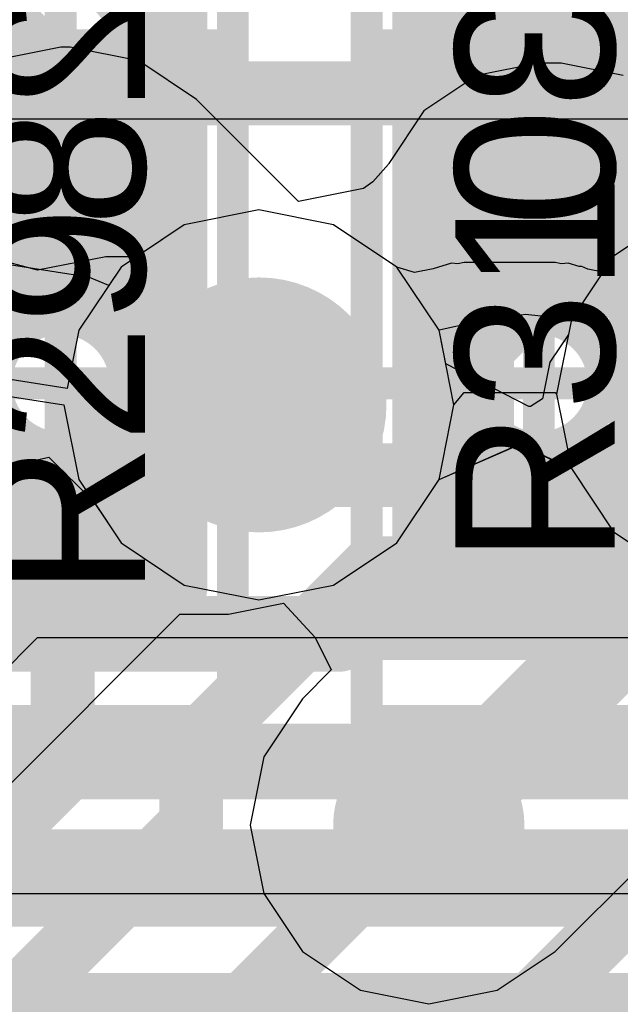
# Model space of a CAD drawing. Header units: millimetres. Extents: x -2 to 68, y -2 to 27.4.
# Tile 384 of 594: x 35.2 to 36.1, y 22.5 to 24. Entities that reach past the tile are written whole.
import ezdxf

# ---------------------------------------------------------------- set-up
doc = ezdxf.new("R2010")
doc.units = ezdxf.units.MM
for name, color, linetype in [('BottomLayer', 5, 'Continuous'), ('BottomPaste', 16, 'Continuous'), ('BottomSolder', 6, 'Continuous'), ('DrillGuide', 244, 'Continuous'), ('Mechanical10', 56, 'Continuous'), ('Mechanical13', 56, 'Continuous'), ('Mechanical15', 56, 'Continuous'), ('Mechanical17', 56, 'Continuous'), ('Mechanical2', 216, 'Continuous'), ('Mechanical6', 56, 'Continuous'), ('MidLayer1', 16, 'Continuous'), ('MidLayer2', 76, 'Continuous'), ('MidLayer3', 90, 'Continuous'), ('MidLayer4', 156, 'Continuous'), ('MidLayer5', 130, 'Continuous'), ('MidLayer6', 216, 'Continuous'), ('MidLayer7', 6, 'Continuous'), ('MidLayer8', 54, 'Continuous'), ('MultiLayer', 9, 'Continuous'), ('TopLayer', 1, 'Continuous'), ('TopPaste', 8, 'Continuous'), ('TopSolder', 216, 'Continuous'), ('ViaHoleLayer', 16, 'Continuous')]:
    doc.layers.add(name, color=color, linetype=linetype)

# ---------------------------------------------------------------- blocks, each defined once
blk = doc.blocks.new('RES_0201_201')
at = {"layer": 'Mechanical13', "const_width": 0.12}
for points in [[(0.32, 0.17), (-0.32, 0.17)], [(-0.32, -0.17), (-0.32, 0.17)], [(0.32, -0.17), (0.32, 0.17)], [(0.32, -0.17), (-0.32, -0.17)]]:
    blk.add_lwpolyline(points, dxfattribs=at)
at = {"layer": 'Mechanical13', "const_width": 0.06}
for points in [[(-0.35, 0.17, 1), (-0.29, 0.17, 1)], [(-0.35, 0.17, 1), (-0.29, 0.17, 1)], [(0.29, 0.17, 1), (0.35, 0.17, 1)], [(0.29, 0.17, 1), (0.35, 0.17, 1)], [(-0.35, -0.17, 1), (-0.29, -0.17, 1)], [(-0.35, -0.17, 1), (-0.29, -0.17, 1)], [(0.29, -0.17, 1), (0.35, -0.17, 1)], [(0.29, -0.17, 1), (0.35, -0.17, 1)]]:
    blk.add_lwpolyline(points, format="xyb", close=True, dxfattribs=at)
at = {"layer": 'Mechanical15', "const_width": 0.05}
for points in [[(0.53, 0.27), (-0.53, 0.27)], [(-0.53, -0.27), (-0.53, 0.27)], [(0.53, -0.27), (0.53, 0.27)], [(0, -0.135), (0, 0.135)], [(0.135, 0), (-0.135, 0)], [(0.53, -0.27), (-0.53, -0.27)]]:
    blk.add_lwpolyline(points, dxfattribs=at)
at = {"layer": 'Mechanical15'}
for points, const_width in [([(-0.5425, 0.27, 1), (-0.5175, 0.27, 1)], 0.025), ([(-0.5425, 0.27, 1), (-0.5175, 0.27, 1)], 0.025), ([(0.5175, 0.27, 1), (0.5425, 0.27, 1)], 0.025), ([(0.5175, 0.27, 1), (0.5425, 0.27, 1)], 0.025), ([(-0.0125, 0.135, 1), (0.0125, 0.135, 1)], 0.025), ([(0.1013, 0, 1), (-0.1013, 0, 1)], 0.05), ([(-0.1475, 0, 1), (-0.1225, 0, 1)], 0.025), ([(-0.1138, 0, 1), (-0.0888, 0, 1)], 0.025), ([(0.0888, 0, 1), (0.1138, 0, 1)], 0.025), ([(0.1225, 0, 1), (0.1475, 0, 1)], 0.025), ([(-0.0125, -0.135, 1), (0.0125, -0.135, 1)], 0.025), ([(-0.5425, -0.27, 1), (-0.5175, -0.27, 1)], 0.025), ([(-0.5425, -0.27, 1), (-0.5175, -0.27, 1)], 0.025), ([(0.5175, -0.27, 1), (0.5425, -0.27, 1)], 0.025), ([(0.5175, -0.27, 1), (0.5425, -0.27, 1)], 0.025)]:
    blk.add_lwpolyline(points, format="xyb", close=True, dxfattribs=dict(at, const_width=const_width))
at = {"layer": 'TopLayer', "const_width": 0.0806}
for points in [[(-0.3897, 0.0894, 1), (-0.3091, 0.0894, 1)], [(-0.2409, 0.0894, 1), (-0.1603, 0.0894, 1)], [(0.1603, 0.0894, 1), (0.2409, 0.0894, 1)], [(0.3091, 0.0894, 1), (0.3897, 0.0894, 1)], [(-0.3897, -0.0894, 1), (-0.3091, -0.0894, 1)], [(-0.2409, -0.0894, 1), (-0.1603, -0.0894, 1)], [(0.1603, -0.0894, 1), (0.2409, -0.0894, 1)], [(0.3091, -0.0894, 1), (0.3897, -0.0894, 1)]]:
    blk.add_lwpolyline(points, format="xyb", close=True, dxfattribs=at)
at = {"layer": 'TopLayer'}
for points in [[(-0.2006, 0.17), (-0.3494, 0.17), (-0.2006, -0.17), (-0.3494, -0.17)], [(0.2006, -0.17), (0.3494, -0.17), (0.2006, 0.17), (0.3494, 0.17)], [(-0.12, 0.0894), (-0.43, 0.0894), (-0.12, -0.0894), (-0.43, -0.0894)], [(0.12, -0.0894), (0.43, -0.0894), (0.12, 0.0894), (0.43, 0.0894)]]:
    blk.add_solid(points, dxfattribs=at)
at = {"layer": 'TopPaste', "const_width": 0.0806}
for points in [[(-0.3897, 0.0894, 1), (-0.3091, 0.0894, 1)], [(-0.2409, 0.0894, 1), (-0.1603, 0.0894, 1)], [(0.1603, 0.0894, 1), (0.2409, 0.0894, 1)], [(0.3091, 0.0894, 1), (0.3897, 0.0894, 1)], [(-0.3897, -0.0894, 1), (-0.3091, -0.0894, 1)], [(-0.2409, -0.0894, 1), (-0.1603, -0.0894, 1)], [(0.1603, -0.0894, 1), (0.2409, -0.0894, 1)], [(0.3091, -0.0894, 1), (0.3897, -0.0894, 1)]]:
    blk.add_lwpolyline(points, format="xyb", close=True, dxfattribs=at)
at = {"layer": 'TopPaste'}
for points in [[(-0.2006, 0.17), (-0.3494, 0.17), (-0.2006, -0.17), (-0.3494, -0.17)], [(0.2006, -0.17), (0.3494, -0.17), (0.2006, 0.17), (0.3494, 0.17)], [(-0.12, 0.0894), (-0.43, 0.0894), (-0.12, -0.0894), (-0.43, -0.0894)], [(0.12, -0.0894), (0.43, -0.0894), (0.12, 0.0894), (0.43, 0.0894)]]:
    blk.add_solid(points, dxfattribs=at)
at = {"layer": 'TopSolder', "const_width": 0.0806}
for points in [[(-0.3897, 0.0894, 1), (-0.3091, 0.0894, 1)], [(-0.2409, 0.0894, 1), (-0.1603, 0.0894, 1)], [(0.1603, 0.0894, 1), (0.2409, 0.0894, 1)], [(0.3091, 0.0894, 1), (0.3897, 0.0894, 1)], [(-0.3897, -0.0894, 1), (-0.3091, -0.0894, 1)], [(-0.2409, -0.0894, 1), (-0.1603, -0.0894, 1)], [(0.1603, -0.0894, 1), (0.2409, -0.0894, 1)], [(0.3091, -0.0894, 1), (0.3897, -0.0894, 1)]]:
    blk.add_lwpolyline(points, format="xyb", close=True, dxfattribs=at)
at = {"layer": 'TopSolder'}
for points in [[(-0.2006, 0.17), (-0.3494, 0.17), (-0.2006, -0.17), (-0.3494, -0.17)], [(0.2006, -0.17), (0.3494, -0.17), (0.2006, 0.17), (0.3494, 0.17)], [(-0.12, 0.0894), (-0.43, 0.0894), (-0.12, -0.0894), (-0.43, -0.0894)], [(0.12, -0.0894), (0.43, -0.0894), (0.12, 0.0894), (0.43, 0.0894)]]:
    blk.add_solid(points, dxfattribs=at)
blk = doc.blocks.new('RES_0201_B_202')
at = {"layer": 'BottomLayer', "const_width": 0.0806}
for points in [[(-0.3897, 0.0894, 1), (-0.3091, 0.0894, 1)], [(-0.2409, 0.0894, 1), (-0.1603, 0.0894, 1)], [(0.1603, 0.0894, 1), (0.2409, 0.0894, 1)], [(0.3091, 0.0894, 1), (0.3897, 0.0894, 1)], [(-0.3897, -0.0894, 1), (-0.3091, -0.0894, 1)], [(-0.2409, -0.0894, 1), (-0.1603, -0.0894, 1)], [(0.1603, -0.0894, 1), (0.2409, -0.0894, 1)], [(0.3091, -0.0894, 1), (0.3897, -0.0894, 1)]]:
    blk.add_lwpolyline(points, format="xyb", close=True, dxfattribs=at)
at = {"layer": 'BottomLayer'}
for points in [[(-0.2006, 0.17), (-0.3494, 0.17), (-0.2006, -0.17), (-0.3494, -0.17)], [(0.2006, -0.17), (0.3494, -0.17), (0.2006, 0.17), (0.3494, 0.17)], [(-0.12, 0.0894), (-0.43, 0.0894), (-0.12, -0.0894), (-0.43, -0.0894)], [(0.12, -0.0894), (0.43, -0.0894), (0.12, 0.0894), (0.43, 0.0894)]]:
    blk.add_solid(points, dxfattribs=at)
at = {"layer": 'BottomPaste', "const_width": 0.0806}
for points in [[(-0.3897, 0.0894, 1), (-0.3091, 0.0894, 1)], [(-0.2409, 0.0894, 1), (-0.1603, 0.0894, 1)], [(0.1603, 0.0894, 1), (0.2409, 0.0894, 1)], [(0.3091, 0.0894, 1), (0.3897, 0.0894, 1)], [(-0.3897, -0.0894, 1), (-0.3091, -0.0894, 1)], [(-0.2409, -0.0894, 1), (-0.1603, -0.0894, 1)], [(0.1603, -0.0894, 1), (0.2409, -0.0894, 1)], [(0.3091, -0.0894, 1), (0.3897, -0.0894, 1)]]:
    blk.add_lwpolyline(points, format="xyb", close=True, dxfattribs=at)
at = {"layer": 'BottomPaste'}
for points in [[(-0.2006, 0.17), (-0.3494, 0.17), (-0.2006, -0.17), (-0.3494, -0.17)], [(0.2006, -0.17), (0.3494, -0.17), (0.2006, 0.17), (0.3494, 0.17)], [(-0.12, 0.0894), (-0.43, 0.0894), (-0.12, -0.0894), (-0.43, -0.0894)], [(0.12, -0.0894), (0.43, -0.0894), (0.12, 0.0894), (0.43, 0.0894)]]:
    blk.add_solid(points, dxfattribs=at)
at = {"layer": 'BottomSolder', "const_width": 0.0806}
for points in [[(-0.3897, 0.0894, 1), (-0.3091, 0.0894, 1)], [(-0.2409, 0.0894, 1), (-0.1603, 0.0894, 1)], [(0.1603, 0.0894, 1), (0.2409, 0.0894, 1)], [(0.3091, 0.0894, 1), (0.3897, 0.0894, 1)], [(-0.3897, -0.0894, 1), (-0.3091, -0.0894, 1)], [(-0.2409, -0.0894, 1), (-0.1603, -0.0894, 1)], [(0.1603, -0.0894, 1), (0.2409, -0.0894, 1)], [(0.3091, -0.0894, 1), (0.3897, -0.0894, 1)]]:
    blk.add_lwpolyline(points, format="xyb", close=True, dxfattribs=at)
at = {"layer": 'BottomSolder'}
for points in [[(-0.2006, 0.17), (-0.3494, 0.17), (-0.2006, -0.17), (-0.3494, -0.17)], [(0.2006, -0.17), (0.3494, -0.17), (0.2006, 0.17), (0.3494, 0.17)], [(-0.12, 0.0894), (-0.43, 0.0894), (-0.12, -0.0894), (-0.43, -0.0894)], [(0.12, -0.0894), (0.43, -0.0894), (0.12, 0.0894), (0.43, 0.0894)]]:
    blk.add_solid(points, dxfattribs=at)
at = {"layer": 'Mechanical10', "const_width": 0.12}
for points in [[(-0.32, -0.17), (-0.32, 0.17)], [(0.32, 0.17), (-0.32, 0.17)], [(0.32, -0.17), (0.32, 0.17)], [(0.32, -0.17), (-0.32, -0.17)]]:
    blk.add_lwpolyline(points, dxfattribs=at)
at = {"layer": 'Mechanical10', "const_width": 0.06}
for points in [[(-0.35, 0.17, 1), (-0.29, 0.17, 1)], [(-0.35, 0.17, 1), (-0.29, 0.17, 1)], [(0.29, 0.17, 1), (0.35, 0.17, 1)], [(0.29, 0.17, 1), (0.35, 0.17, 1)], [(-0.35, -0.17, 1), (-0.29, -0.17, 1)], [(-0.35, -0.17, 1), (-0.29, -0.17, 1)], [(0.29, -0.17, 1), (0.35, -0.17, 1)], [(0.29, -0.17, 1), (0.35, -0.17, 1)]]:
    blk.add_lwpolyline(points, format="xyb", close=True, dxfattribs=at)
at = {"layer": 'Mechanical6', "const_width": 0.05}
for points in [[(-0.53, -0.27), (-0.53, 0.27)], [(0.53, 0.27), (-0.53, 0.27)], [(0.53, -0.27), (0.53, 0.27)], [(0, -0.135), (0, 0.135)], [(0.135, 0), (-0.135, 0)], [(0.53, -0.27), (-0.53, -0.27)]]:
    blk.add_lwpolyline(points, dxfattribs=at)
at = {"layer": 'Mechanical6'}
for points, const_width in [([(-0.5425, 0.27, 1), (-0.5175, 0.27, 1)], 0.025), ([(-0.5425, 0.27, 1), (-0.5175, 0.27, 1)], 0.025), ([(0.5175, 0.27, 1), (0.5425, 0.27, 1)], 0.025), ([(0.5175, 0.27, 1), (0.5425, 0.27, 1)], 0.025), ([(-0.0125, 0.135, 1), (0.0125, 0.135, 1)], 0.025), ([(0.1013, 0, 1), (-0.1013, 0, 1)], 0.05), ([(-0.1475, 0, 1), (-0.1225, 0, 1)], 0.025), ([(-0.1138, 0, 1), (-0.0888, 0, 1)], 0.025), ([(0.0888, 0, 1), (0.1138, 0, 1)], 0.025), ([(0.1225, 0, 1), (0.1475, 0, 1)], 0.025), ([(-0.0125, -0.135, 1), (0.0125, -0.135, 1)], 0.025), ([(-0.5425, -0.27, 1), (-0.5175, -0.27, 1)], 0.025), ([(-0.5425, -0.27, 1), (-0.5175, -0.27, 1)], 0.025), ([(0.5175, -0.27, 1), (0.5425, -0.27, 1)], 0.025), ([(0.5175, -0.27, 1), (0.5425, -0.27, 1)], 0.025)]:
    blk.add_lwpolyline(points, format="xyb", close=True, dxfattribs=dict(at, const_width=const_width))
blk = doc.blocks.new('BGA486C50P27X27_1400X1400X125_227')
at = {"layer": 'Mechanical13', "const_width": 0.1}
blk.add_lwpolyline([(7, 7), (7, -7)], dxfattribs=at)
at = {"layer": 'Mechanical15', "const_width": 0.05}
blk.add_lwpolyline([(7.25, 7.25), (7.25, -7.25)], dxfattribs=at)
blk = doc.blocks.new('RES_0201_266')
at = {"layer": 'Mechanical13', "const_width": 0.12}
for points in [[(0.32, 0.17), (-0.32, 0.17)], [(-0.32, -0.17), (-0.32, 0.17)], [(0.32, -0.17), (0.32, 0.17)], [(0.32, -0.17), (-0.32, -0.17)]]:
    blk.add_lwpolyline(points, dxfattribs=at)
at = {"layer": 'Mechanical13', "const_width": 0.06}
for points in [[(-0.35, 0.17, 1), (-0.29, 0.17, 1)], [(-0.35, 0.17, 1), (-0.29, 0.17, 1)], [(0.29, 0.17, 1), (0.35, 0.17, 1)], [(0.29, 0.17, 1), (0.35, 0.17, 1)], [(-0.35, -0.17, 1), (-0.29, -0.17, 1)], [(-0.35, -0.17, 1), (-0.29, -0.17, 1)], [(0.29, -0.17, 1), (0.35, -0.17, 1)], [(0.29, -0.17, 1), (0.35, -0.17, 1)]]:
    blk.add_lwpolyline(points, format="xyb", close=True, dxfattribs=at)
at = {"layer": 'Mechanical15', "const_width": 0.05}
for points in [[(0.53, 0.27), (-0.53, 0.27)], [(-0.53, -0.27), (-0.53, 0.27)], [(0.53, -0.27), (0.53, 0.27)], [(0, -0.135), (0, 0.135)], [(0.135, 0), (-0.135, 0)], [(0.53, -0.27), (-0.53, -0.27)]]:
    blk.add_lwpolyline(points, dxfattribs=at)
at = {"layer": 'Mechanical15'}
for points, const_width in [([(-0.5425, 0.27, 1), (-0.5175, 0.27, 1)], 0.025), ([(-0.5425, 0.27, 1), (-0.5175, 0.27, 1)], 0.025), ([(0.5175, 0.27, 1), (0.5425, 0.27, 1)], 0.025), ([(0.5175, 0.27, 1), (0.5425, 0.27, 1)], 0.025), ([(-0.0125, 0.135, 1), (0.0125, 0.135, 1)], 0.025), ([(0.1013, 0, 1), (-0.1013, 0, 1)], 0.05), ([(-0.1475, 0, 1), (-0.1225, 0, 1)], 0.025), ([(-0.1138, 0, 1), (-0.0888, 0, 1)], 0.025), ([(0.0888, 0, 1), (0.1138, 0, 1)], 0.025), ([(0.1225, 0, 1), (0.1475, 0, 1)], 0.025), ([(-0.0125, -0.135, 1), (0.0125, -0.135, 1)], 0.025), ([(-0.5425, -0.27, 1), (-0.5175, -0.27, 1)], 0.025), ([(-0.5425, -0.27, 1), (-0.5175, -0.27, 1)], 0.025), ([(0.5175, -0.27, 1), (0.5425, -0.27, 1)], 0.025), ([(0.5175, -0.27, 1), (0.5425, -0.27, 1)], 0.025)]:
    blk.add_lwpolyline(points, format="xyb", close=True, dxfattribs=dict(at, const_width=const_width))
at = {"layer": 'TopLayer', "const_width": 0.0806}
for points in [[(-0.3897, 0.0894, 1), (-0.3091, 0.0894, 1)], [(-0.2409, 0.0894, 1), (-0.1603, 0.0894, 1)], [(0.1603, 0.0894, 1), (0.2409, 0.0894, 1)], [(0.3091, 0.0894, 1), (0.3897, 0.0894, 1)], [(-0.3897, -0.0894, 1), (-0.3091, -0.0894, 1)], [(-0.2409, -0.0894, 1), (-0.1603, -0.0894, 1)], [(0.1603, -0.0894, 1), (0.2409, -0.0894, 1)], [(0.3091, -0.0894, 1), (0.3897, -0.0894, 1)]]:
    blk.add_lwpolyline(points, format="xyb", close=True, dxfattribs=at)
at = {"layer": 'TopLayer'}
for points in [[(-0.2006, 0.17), (-0.3494, 0.17), (-0.2006, -0.17), (-0.3494, -0.17)], [(0.2006, -0.17), (0.3494, -0.17), (0.2006, 0.17), (0.3494, 0.17)], [(-0.12, 0.0894), (-0.43, 0.0894), (-0.12, -0.0894), (-0.43, -0.0894)], [(0.12, -0.0894), (0.43, -0.0894), (0.12, 0.0894), (0.43, 0.0894)]]:
    blk.add_solid(points, dxfattribs=at)
at = {"layer": 'TopPaste', "const_width": 0.0806}
for points in [[(-0.3897, 0.0894, 1), (-0.3091, 0.0894, 1)], [(-0.2409, 0.0894, 1), (-0.1603, 0.0894, 1)], [(0.1603, 0.0894, 1), (0.2409, 0.0894, 1)], [(0.3091, 0.0894, 1), (0.3897, 0.0894, 1)], [(-0.3897, -0.0894, 1), (-0.3091, -0.0894, 1)], [(-0.2409, -0.0894, 1), (-0.1603, -0.0894, 1)], [(0.1603, -0.0894, 1), (0.2409, -0.0894, 1)], [(0.3091, -0.0894, 1), (0.3897, -0.0894, 1)]]:
    blk.add_lwpolyline(points, format="xyb", close=True, dxfattribs=at)
at = {"layer": 'TopPaste'}
for points in [[(-0.2006, 0.17), (-0.3494, 0.17), (-0.2006, -0.17), (-0.3494, -0.17)], [(0.2006, -0.17), (0.3494, -0.17), (0.2006, 0.17), (0.3494, 0.17)], [(-0.12, 0.0894), (-0.43, 0.0894), (-0.12, -0.0894), (-0.43, -0.0894)], [(0.12, -0.0894), (0.43, -0.0894), (0.12, 0.0894), (0.43, 0.0894)]]:
    blk.add_solid(points, dxfattribs=at)
at = {"layer": 'TopSolder', "const_width": 0.0806}
for points in [[(-0.3897, 0.0894, 1), (-0.3091, 0.0894, 1)], [(-0.2409, 0.0894, 1), (-0.1603, 0.0894, 1)], [(0.1603, 0.0894, 1), (0.2409, 0.0894, 1)], [(0.3091, 0.0894, 1), (0.3897, 0.0894, 1)], [(-0.3897, -0.0894, 1), (-0.3091, -0.0894, 1)], [(-0.2409, -0.0894, 1), (-0.1603, -0.0894, 1)], [(0.1603, -0.0894, 1), (0.2409, -0.0894, 1)], [(0.3091, -0.0894, 1), (0.3897, -0.0894, 1)]]:
    blk.add_lwpolyline(points, format="xyb", close=True, dxfattribs=at)
at = {"layer": 'TopSolder'}
for points in [[(-0.2006, 0.17), (-0.3494, 0.17), (-0.2006, -0.17), (-0.3494, -0.17)], [(0.2006, -0.17), (0.3494, -0.17), (0.2006, 0.17), (0.3494, 0.17)], [(-0.12, 0.0894), (-0.43, 0.0894), (-0.12, -0.0894), (-0.43, -0.0894)], [(0.12, -0.0894), (0.43, -0.0894), (0.12, 0.0894), (0.43, 0.0894)]]:
    blk.add_solid(points, dxfattribs=at)
blk = doc.blocks.new('RES_0201_B_267')
at = {"layer": 'BottomLayer', "const_width": 0.0806}
for points in [[(-0.3897, 0.0894, 1), (-0.3091, 0.0894, 1)], [(-0.2409, 0.0894, 1), (-0.1603, 0.0894, 1)], [(0.1603, 0.0894, 1), (0.2409, 0.0894, 1)], [(0.3091, 0.0894, 1), (0.3897, 0.0894, 1)], [(-0.3897, -0.0894, 1), (-0.3091, -0.0894, 1)], [(-0.2409, -0.0894, 1), (-0.1603, -0.0894, 1)], [(0.1603, -0.0894, 1), (0.2409, -0.0894, 1)], [(0.3091, -0.0894, 1), (0.3897, -0.0894, 1)]]:
    blk.add_lwpolyline(points, format="xyb", close=True, dxfattribs=at)
at = {"layer": 'BottomLayer'}
for points in [[(-0.2006, 0.17), (-0.3494, 0.17), (-0.2006, -0.17), (-0.3494, -0.17)], [(0.2006, -0.17), (0.3494, -0.17), (0.2006, 0.17), (0.3494, 0.17)], [(-0.12, 0.0894), (-0.43, 0.0894), (-0.12, -0.0894), (-0.43, -0.0894)], [(0.12, -0.0894), (0.43, -0.0894), (0.12, 0.0894), (0.43, 0.0894)]]:
    blk.add_solid(points, dxfattribs=at)
at = {"layer": 'BottomPaste', "const_width": 0.0806}
for points in [[(-0.3897, 0.0894, 1), (-0.3091, 0.0894, 1)], [(-0.2409, 0.0894, 1), (-0.1603, 0.0894, 1)], [(0.1603, 0.0894, 1), (0.2409, 0.0894, 1)], [(0.3091, 0.0894, 1), (0.3897, 0.0894, 1)], [(-0.3897, -0.0894, 1), (-0.3091, -0.0894, 1)], [(-0.2409, -0.0894, 1), (-0.1603, -0.0894, 1)], [(0.1603, -0.0894, 1), (0.2409, -0.0894, 1)], [(0.3091, -0.0894, 1), (0.3897, -0.0894, 1)]]:
    blk.add_lwpolyline(points, format="xyb", close=True, dxfattribs=at)
at = {"layer": 'BottomPaste'}
for points in [[(-0.2006, 0.17), (-0.3494, 0.17), (-0.2006, -0.17), (-0.3494, -0.17)], [(0.2006, -0.17), (0.3494, -0.17), (0.2006, 0.17), (0.3494, 0.17)], [(-0.12, 0.0894), (-0.43, 0.0894), (-0.12, -0.0894), (-0.43, -0.0894)], [(0.12, -0.0894), (0.43, -0.0894), (0.12, 0.0894), (0.43, 0.0894)]]:
    blk.add_solid(points, dxfattribs=at)
at = {"layer": 'BottomSolder', "const_width": 0.0806}
for points in [[(-0.3897, 0.0894, 1), (-0.3091, 0.0894, 1)], [(-0.2409, 0.0894, 1), (-0.1603, 0.0894, 1)], [(0.1603, 0.0894, 1), (0.2409, 0.0894, 1)], [(0.3091, 0.0894, 1), (0.3897, 0.0894, 1)], [(-0.3897, -0.0894, 1), (-0.3091, -0.0894, 1)], [(-0.2409, -0.0894, 1), (-0.1603, -0.0894, 1)], [(0.1603, -0.0894, 1), (0.2409, -0.0894, 1)], [(0.3091, -0.0894, 1), (0.3897, -0.0894, 1)]]:
    blk.add_lwpolyline(points, format="xyb", close=True, dxfattribs=at)
at = {"layer": 'BottomSolder'}
for points in [[(-0.2006, 0.17), (-0.3494, 0.17), (-0.2006, -0.17), (-0.3494, -0.17)], [(0.2006, -0.17), (0.3494, -0.17), (0.2006, 0.17), (0.3494, 0.17)], [(-0.12, 0.0894), (-0.43, 0.0894), (-0.12, -0.0894), (-0.43, -0.0894)], [(0.12, -0.0894), (0.43, -0.0894), (0.12, 0.0894), (0.43, 0.0894)]]:
    blk.add_solid(points, dxfattribs=at)
at = {"layer": 'Mechanical10', "const_width": 0.12}
for points in [[(-0.32, -0.17), (-0.32, 0.17)], [(0.32, 0.17), (-0.32, 0.17)], [(0.32, -0.17), (0.32, 0.17)], [(0.32, -0.17), (-0.32, -0.17)]]:
    blk.add_lwpolyline(points, dxfattribs=at)
at = {"layer": 'Mechanical10', "const_width": 0.06}
for points in [[(-0.35, 0.17, 1), (-0.29, 0.17, 1)], [(-0.35, 0.17, 1), (-0.29, 0.17, 1)], [(0.29, 0.17, 1), (0.35, 0.17, 1)], [(0.29, 0.17, 1), (0.35, 0.17, 1)], [(-0.35, -0.17, 1), (-0.29, -0.17, 1)], [(-0.35, -0.17, 1), (-0.29, -0.17, 1)], [(0.29, -0.17, 1), (0.35, -0.17, 1)], [(0.29, -0.17, 1), (0.35, -0.17, 1)]]:
    blk.add_lwpolyline(points, format="xyb", close=True, dxfattribs=at)
at = {"layer": 'Mechanical6', "const_width": 0.05}
for points in [[(-0.53, -0.27), (-0.53, 0.27)], [(0.53, 0.27), (-0.53, 0.27)], [(0.53, -0.27), (0.53, 0.27)], [(0, -0.135), (0, 0.135)], [(0.135, 0), (-0.135, 0)], [(0.53, -0.27), (-0.53, -0.27)]]:
    blk.add_lwpolyline(points, dxfattribs=at)
at = {"layer": 'Mechanical6'}
for points, const_width in [([(-0.5425, 0.27, 1), (-0.5175, 0.27, 1)], 0.025), ([(-0.5425, 0.27, 1), (-0.5175, 0.27, 1)], 0.025), ([(0.5175, 0.27, 1), (0.5425, 0.27, 1)], 0.025), ([(0.5175, 0.27, 1), (0.5425, 0.27, 1)], 0.025), ([(-0.0125, 0.135, 1), (0.0125, 0.135, 1)], 0.025), ([(0.1013, 0, 1), (-0.1013, 0, 1)], 0.05), ([(-0.1475, 0, 1), (-0.1225, 0, 1)], 0.025), ([(-0.1138, 0, 1), (-0.0888, 0, 1)], 0.025), ([(0.0888, 0, 1), (0.1138, 0, 1)], 0.025), ([(0.1225, 0, 1), (0.1475, 0, 1)], 0.025), ([(-0.0125, -0.135, 1), (0.0125, -0.135, 1)], 0.025), ([(-0.5425, -0.27, 1), (-0.5175, -0.27, 1)], 0.025), ([(-0.5425, -0.27, 1), (-0.5175, -0.27, 1)], 0.025), ([(0.5175, -0.27, 1), (0.5425, -0.27, 1)], 0.025), ([(0.5175, -0.27, 1), (0.5425, -0.27, 1)], 0.025)]:
    blk.add_lwpolyline(points, format="xyb", close=True, dxfattribs=dict(at, const_width=const_width))

msp = doc.modelspace()

# ---------------------------------------------------------------- linework, layer by layer
at = {"layer": 'BottomLayer'}
for p, q in [((35.1141, 22.9766), (35.2134, 23.076)), ((35.2134, 23.076), (36.69, 23.076)), ((40.5386, 22.6742), (33.4108, 22.6742))]:
    msp.add_line(p, q, dxfattribs=at)
at = {"layer": 'BottomLayer', "const_width": 0.15}
for points in [[(35.175, 23.722, 1), (35.325, 23.722, 1)], [(35.925, 23.722, 1), (36.075, 23.722, 1)]]:
    msp.add_lwpolyline(points, format="xyb", close=True, dxfattribs=at)
at = {"layer": 'BottomLayer', "const_width": 0.1}
msp.add_lwpolyline([(35.1078, 23.3309), (36.69, 23.3309)], dxfattribs=at)
at = {"layer": 'DrillGuide'}
for points, const_width in [([(35.225, 23.722, 1), (35.275, 23.722, 1)], 0.05), ([(35.975, 23.722, 1), (36.025, 23.722, 1)], 0.05), ([(35.511, 23.441, 1), (35.611, 23.441, 1)], 0.1), ([(35.8024, 22.7818, 1), (35.8524, 22.7818, 1)], 0.05)]:
    msp.add_lwpolyline(points, format="xyb", close=True, dxfattribs=dict(at, const_width=const_width))
at = {"layer": 'MidLayer1'}
for p, q in [((35.561, 23.7469), (35.4439, 23.7236)), ((35.678, 23.7236), (35.561, 23.7469)), ((36.2166, 23.7407), (36.1174, 23.6744)), ((35.4439, 23.7236), (35.369, 23.6735)), ((35.7773, 23.6573), (35.678, 23.7236)), ((35.2135, 23.6522), (35.0513, 23.696)), ((35.3208, 23.6735), (35.2135, 23.6522)), ((35.369, 23.6735), (35.3208, 23.6735)), ((36.1174, 23.6744), (36.0511, 23.5751)), ((35.8436, 23.558), (35.7773, 23.6573)), ((36.0511, 23.5751), (36.0464, 23.5516)), ((35.8541, 23.5053), (35.8436, 23.558)), ((36.0464, 23.5516), (36.0172, 23.508)), ((35.9845, 23.4387), (35.8541, 23.5053)), ((36.0172, 23.508), (36.0058, 23.4505)), ((36.0058, 23.4505), (35.9869, 23.4387)), ((35.9869, 23.4387), (35.9845, 23.4387)), ((35.5131, 23.1128), (35.5994, 23.1299)), ((35.5994, 23.1299), (35.6491, 23.076)), ((35.0764, 22.7522), (35.437, 23.1128)), ((35.437, 23.1128), (35.5131, 23.1128)), ((35.6491, 23.076), (35.6742, 23.0252)), ((36.0257, 22.5836), (36.4746, 23.0324)), ((35.6742, 23.0252), (35.6292, 22.9801)), ((35.6292, 22.9801), (35.5684, 22.8891)), ((35.5684, 22.8891), (35.5471, 22.7818)), ((35.5471, 22.7818), (35.5684, 22.6745)), ((35.5684, 22.6745), (35.6292, 22.5836)), ((35.6292, 22.5836), (35.7201, 22.5228)), ((35.9347, 22.5228), (36.0257, 22.5836)), ((35.7201, 22.5228), (35.8274, 22.5015)), ((35.8274, 22.5015), (35.9347, 22.5228))]:
    msp.add_line(p, q, dxfattribs=at)
for points, const_width in [([(35.925, 24.1241, 1), (36.075, 24.1241, 1)], 0.15), ([(35.461, 23.441, 1), (35.661, 23.441, 1)], 0.2), ([(35.5235, 23.441, 1), (35.5985, 23.441, 1)], 0.075), ([(35.2833, 23.3931, 1), (35.3583, 23.3931, 1)], 0.075), ([(35.2833, 23.3931, 1), (35.3583, 23.3931, 1)], 0.075), ([(35.4756, 23.3931, 1), (35.5506, 23.3931, 1)], 0.075), ([(35.4756, 23.3931, 1), (35.5506, 23.3931, 1)], 0.075), ([(35.7524, 22.7818, 1), (35.9024, 22.7818, 1)], 0.15), ([(35.7899, 22.7818, 1), (35.8649, 22.7818, 1)], 0.075)]:
    msp.add_lwpolyline(points, format="xyb", close=True, dxfattribs=dict(at, const_width=const_width))
at = {"layer": 'MidLayer1', "const_width": 0.15}
for points in [[(35.5131, 23.3931), (35.561, 23.441)], [(34.8782, 22.9505), (35.3208, 23.3931)], [(35.3208, 23.3931), (35.5131, 23.3931)], [(35.8274, 22.7818), (36.2763, 23.2307)]]:
    msp.add_lwpolyline(points, dxfattribs=at)
at = {"layer": 'MidLayer2', "const_width": 0.1}
for points in [[(35.911, 23.5303), (36.2389, 23.8583)], [(35.911, 23.296), (35.911, 23.5303)], [(35.6875, 23.0725), (35.911, 23.296)], [(31.0126, 23.0725), (35.6875, 23.0725)], [(30.8912, 22.8725), (38.0218, 22.8725)], [(30.8084, 22.6725), (38.4762, 22.6725)], [(30.7255, 22.4725), (37.4325, 22.4725)]]:
    msp.add_lwpolyline(points, dxfattribs=at)
at = {"layer": 'MidLayer2'}
for points, const_width in [([(35.461, 23.441, 1), (35.661, 23.441, 1)], 0.2), ([(35.886, 23.5303, 1), (35.936, 23.5303, 1)], 0.05), ([(35.886, 23.5303, 1), (35.936, 23.5303, 1)], 0.05), ([(35.886, 23.296, 1), (35.936, 23.296, 1)], 0.05), ([(35.886, 23.296, 1), (35.936, 23.296, 1)], 0.05), ([(35.6625, 23.0725, 1), (35.7125, 23.0725, 1)], 0.05), ([(35.6625, 23.0725, 1), (35.7125, 23.0725, 1)], 0.05)]:
    msp.add_lwpolyline(points, format="xyb", close=True, dxfattribs=dict(at, const_width=const_width))
at = {"layer": 'MidLayer3'}
for p, q in [((35.0307, 23.8897), (37.0776, 23.8897)), ((35.561, 23.7469), (35.4439, 23.7236)), ((35.678, 23.7236), (35.561, 23.7469)), ((36.2166, 23.7407), (36.1174, 23.6744)), ((35.4439, 23.7236), (35.3447, 23.6573)), ((35.7773, 23.6573), (35.678, 23.7236)), ((36.1174, 23.6744), (36.0511, 23.5751)), ((35.3447, 23.6573), (35.2784, 23.558)), ((35.8436, 23.558), (35.7773, 23.6573)), ((36.0511, 23.5751), (36.0278, 23.4581)), ((35.2784, 23.558), (35.2602, 23.4667)), ((35.8669, 23.441), (35.8436, 23.558)), ((35.2602, 23.4667), (35.1368, 23.4859)), ((35.1317, 23.4602), (35.2551, 23.441)), ((36.0278, 23.4581), (36.0511, 23.341)), ((35.2551, 23.441), (35.2784, 23.3239)), ((35.8436, 23.3239), (35.8669, 23.441)), ((36.0511, 23.341), (36.1174, 23.2418)), ((35.2784, 23.3239), (35.3447, 23.2247)), ((35.7773, 23.2247), (35.8436, 23.3239)), ((36.1174, 23.2418), (36.2166, 23.1755)), ((35.3447, 23.2247), (35.4439, 23.1584)), ((35.678, 23.1584), (35.7773, 23.2247)), ((35.4439, 23.1584), (35.561, 23.1351)), ((35.561, 23.1351), (35.678, 23.1584))]:
    msp.add_line(p, q, dxfattribs=at)
at = {"layer": 'MidLayer3', "const_width": 0.2}
msp.add_lwpolyline([(35.461, 23.441, 1), (35.661, 23.441, 1)], format="xyb", close=True, dxfattribs=at)
at = {"layer": 'MidLayer4'}
for p, q in [((35.25, 24.0024), (35.1427, 23.981)), ((35.265, 24.0024), (35.25, 24.0024)), ((35.3723, 23.981), (35.265, 24.0024)), ((35.4632, 23.9203), (35.3723, 23.981)), ((36, 23.9769), (35.9025, 23.9575)), ((36.0349, 23.9769), (36, 23.9769)), ((36.1324, 23.9575), (36.0349, 23.9769)), ((35.9025, 23.9575), (35.8198, 23.9022)), ((35.6232, 23.7603), (35.4632, 23.9203)), ((35.8198, 23.9022), (35.7645, 23.8195)), ((35.7643, 23.8186), (35.7394, 23.7912)), ((35.7645, 23.8195), (35.7643, 23.8186)), ((35.7394, 23.7912), (35.7252, 23.7805)), ((35.7252, 23.7805), (35.6232, 23.7603)), ((35.8436, 23.3239), (35.9687, 23.3783)), ((35.9687, 23.3783), (36.0511, 23.341)), ((35.0849, 23.326), (35.2312, 23.3592)), ((35.2312, 23.3592), (35.3023, 23.2882)), ((36.0511, 23.341), (36.1174, 23.2418)), ((35.7773, 23.2247), (35.8436, 23.3239)), ((35.3023, 23.2882), (35.3447, 23.2247)), ((36.1174, 23.2418), (36.2166, 23.1755)), ((35.3447, 23.2247), (35.4439, 23.1584)), ((35.678, 23.1584), (35.7773, 23.2247)), ((35.4439, 23.1584), (35.561, 23.1351)), ((35.561, 23.1351), (35.678, 23.1584))]:
    msp.add_line(p, q, dxfattribs=at)
for points, const_width in [([(35.175, 23.722, 1), (35.325, 23.722, 1)], 0.15), ([(35.925, 23.722, 1), (36.075, 23.722, 1)], 0.15), ([(35.2125, 23.722, 1), (35.2875, 23.722, 1)], 0.075), ([(35.2275, 23.722, 1), (35.3025, 23.722, 1)], 0.075), ([(35.2275, 23.722, 1), (35.3025, 23.722, 1)], 0.075), ([(35.975, 23.722, 1), (36.025, 23.722, 1)], 0.05), ([(36.0099, 23.722, 1), (36.0599, 23.722, 1)], 0.05), ([(36.0099, 23.722, 1), (36.0599, 23.722, 1)], 0.05), ([(35.461, 23.441, 1), (35.661, 23.441, 1)], 0.2), ([(35.5085, 23.441, 1), (35.5835, 23.441, 1)], 0.075), ([(35.5085, 23.441, 1), (35.5835, 23.441, 1)], 0.075), ([(35.5235, 23.441, 1), (35.5985, 23.441, 1)], 0.075)]:
    msp.add_lwpolyline(points, format="xyb", close=True, dxfattribs=dict(at, const_width=const_width))
for points, const_width in [([(35.25, 23.722), (35.265, 23.722)], 0.15), ([(35.265, 23.722), (35.546, 23.441)], 0.15), ([(36, 23.722), (36.0349, 23.722)], 0.1), ([(36.0349, 23.722), (36.2988, 23.4581)], 0.1), ([(35.546, 23.441), (35.561, 23.441)], 0.15)]:
    msp.add_lwpolyline(points, dxfattribs=dict(at, const_width=const_width))
at = {"layer": 'MidLayer5', "const_width": 0.1}
for points in [[(32.9703, 23.9297), (37.5439, 23.9297)], [(34.0147, 23.091), (37.378, 23.091)], [(34.6351, 22.891), (37.4609, 22.891)]]:
    msp.add_lwpolyline(points, dxfattribs=at)
at = {"layer": 'MidLayer5', "const_width": 0.2}
msp.add_lwpolyline([(35.461, 23.441, 1), (35.661, 23.441, 1)], format="xyb", close=True, dxfattribs=at)
at = {"layer": 'MidLayer6', "const_width": 0.1}
for points in [[(32.8953, 23.93), (36.3066, 23.93)], [(32.3682, 23.091), (37.3009, 23.091)], [(31.6853, 22.891), (37.3837, 22.891)], [(32.1261, 22.691), (37.4665, 22.691)], [(32.2176, 22.491), (37.5526, 22.491)]]:
    msp.add_lwpolyline(points, dxfattribs=at)
at = {"layer": 'MidLayer6', "const_width": 0.2}
msp.add_lwpolyline([(35.461, 23.441, 1), (35.661, 23.441, 1)], format="xyb", close=True, dxfattribs=at)
at = {"layer": 'MidLayer7'}
for p, q in [((35.561, 23.7469), (35.4439, 23.7236)), ((35.678, 23.7236), (35.561, 23.7469)), ((36.2166, 23.7407), (36.1174, 23.6744)), ((35.4439, 23.7236), (35.3447, 23.6573)), ((35.7773, 23.6573), (35.678, 23.7236)), ((35.8628, 23.6633), (35.8341, 23.6546)), ((35.8729, 23.6623), (35.8628, 23.6633)), ((35.8828, 23.6643), (35.8729, 23.6623)), ((36.0259, 23.6643), (35.8828, 23.6643)), ((36.0358, 23.6623), (36.0259, 23.6643)), ((36.0459, 23.6633), (36.0358, 23.6623)), ((36.0633, 23.6581), (36.0459, 23.6633)), ((36.1174, 23.6744), (36.1007, 23.6494)), ((35.2864, 23.6425), (35.163, 23.6617)), ((35.3447, 23.6573), (35.3254, 23.6283)), ((35.8048, 23.6488), (35.7773, 23.6573)), ((35.8341, 23.6546), (35.8048, 23.6488)), ((36.0676, 23.6581), (36.0633, 23.6581)), ((36.0771, 23.6541), (36.0676, 23.6581)), ((36.1007, 23.6494), (36.0771, 23.6541)), ((35.2905, 23.641), (35.2864, 23.6425)), ((35.2949, 23.641), (35.2905, 23.641)), ((35.3254, 23.6283), (35.2949, 23.641)), ((35.1317, 23.4602), (35.2551, 23.441)), ((35.8669, 23.441), (35.8828, 23.4604)), ((35.8828, 23.4604), (36.0259, 23.4604)), ((36.0259, 23.4604), (36.0278, 23.4581)), ((36.0278, 23.4581), (36.0511, 23.341)), ((35.2551, 23.441), (35.2784, 23.3239)), ((35.8436, 23.3239), (35.8669, 23.441)), ((36.0511, 23.341), (36.1174, 23.2418)), ((35.2784, 23.3239), (35.3447, 23.2247)), ((35.7773, 23.2247), (35.8436, 23.3239)), ((36.1174, 23.2418), (36.2166, 23.1755)), ((35.3447, 23.2247), (35.4439, 23.1584)), ((35.678, 23.1584), (35.7773, 23.2247)), ((35.4439, 23.1584), (35.561, 23.1351)), ((35.561, 23.1351), (35.678, 23.1584))]:
    msp.add_line(p, q, dxfattribs=at)
at = {"layer": 'MidLayer7', "const_width": 0.2}
msp.add_lwpolyline([(35.461, 23.441, 1), (35.661, 23.441, 1)], format="xyb", close=True, dxfattribs=at)
at = {"layer": 'MidLayer8'}
for p, q in [((35.561, 23.7469), (35.4439, 23.7236)), ((35.678, 23.7236), (35.561, 23.7469)), ((36.2166, 23.7407), (36.1174, 23.6744)), ((35.4439, 23.7236), (35.3447, 23.6573)), ((35.7773, 23.6573), (35.678, 23.7236)), ((36.1174, 23.6744), (36.0511, 23.5751)), ((35.2864, 23.6425), (35.163, 23.6617)), ((35.3447, 23.6573), (35.3254, 23.6283)), ((35.8436, 23.558), (35.7773, 23.6573)), ((35.2905, 23.641), (35.2864, 23.6425)), ((35.2949, 23.641), (35.2905, 23.641)), ((35.3254, 23.6283), (35.2949, 23.641)), ((35.9005, 23.571), (35.8436, 23.558)), ((35.9244, 23.5746), (35.9005, 23.571)), ((35.9657, 23.5831), (35.9244, 23.5746)), ((35.9724, 23.5819), (35.9657, 23.5831)), ((35.9792, 23.5829), (35.9724, 23.5819)), ((36.0511, 23.5751), (35.9792, 23.5829)), ((35.1317, 23.4602), (35.2551, 23.441)), ((35.2551, 23.441), (35.2784, 23.3239)), ((35.8436, 23.3239), (35.9698, 23.3792)), ((35.9698, 23.3792), (36.0511, 23.341)), ((36.0511, 23.341), (36.1174, 23.2418)), ((35.2784, 23.3239), (35.3447, 23.2247)), ((35.7773, 23.2247), (35.8436, 23.3239)), ((36.1174, 23.2418), (36.2166, 23.1755)), ((35.3447, 23.2247), (35.4439, 23.1584)), ((35.678, 23.1584), (35.7773, 23.2247)), ((35.4439, 23.1584), (35.561, 23.1351)), ((35.561, 23.1351), (35.678, 23.1584))]:
    msp.add_line(p, q, dxfattribs=at)
at = {"layer": 'MidLayer8', "const_width": 0.2}
msp.add_lwpolyline([(35.461, 23.441, 1), (35.661, 23.441, 1)], format="xyb", close=True, dxfattribs=at)
at = {"layer": 'MultiLayer'}
for points, const_width in [([(35.925, 24.1241, 1), (36.075, 24.1241, 1)], 0.15), ([(35.175, 23.722, 1), (35.325, 23.722, 1)], 0.15), ([(35.925, 23.722, 1), (36.075, 23.722, 1)], 0.15), ([(35.461, 23.441, 1), (35.661, 23.441, 1)], 0.2), ([(35.7524, 22.7818, 1), (35.9024, 22.7818, 1)], 0.15)]:
    msp.add_lwpolyline(points, format="xyb", close=True, dxfattribs=dict(at, const_width=const_width))
at = {"layer": 'TopLayer'}
for points, const_width in [([(34.7313, 24.4737), (35.25, 23.955)], 0.1), ([(36, 23.75), (36, 24.1241)], 0.127), ([(35.25, 23.75), (35.25, 23.955)], 0.1), ([(35.25, 23.2), (35.2531, 23.1969)], 0.1), ([(35.2531, 22.8638), (35.2531, 23.1969)], 0.1), ([(35.985, 23.185), (36, 23.2)], 0.1), ([(35.4548, 22.9012), (35.7386, 23.185)], 0.1), ([(35.7386, 23.185), (35.985, 23.185)], 0.1), ([(35.6441, 22.1555), (36.6025, 23.1139)], 0.1), ([(35.4548, 22.7826), (35.4548, 22.9012)], 0.1), ([(34.9445, 22.5551), (35.2531, 22.8638)], 0.1), ([(35.0273, 22.3551), (35.4548, 22.7826)], 0.1), ([(35.375, 22.3374), (35.8194, 22.7818)], 0.1), ([(35.8194, 22.7818), (35.8274, 22.7818)], 0.1)]:
    msp.add_lwpolyline(points, dxfattribs=dict(at, const_width=const_width))
for points, const_width in [([(35.925, 24.1241, 1), (36.075, 24.1241, 1)], 0.15), ([(35.225, 23.955, 1), (35.275, 23.955, 1)], 0.05), ([(35.225, 23.955, 1), (35.275, 23.955, 1)], 0.05), ([(35.9683, 23.75, 1), (36.0318, 23.75, 1)], 0.0635), ([(35.225, 23.75, 1), (35.275, 23.75, 1)], 0.05), ([(35.225, 23.2, 1), (35.275, 23.2, 1)], 0.05), ([(35.2281, 23.1969, 1), (35.2781, 23.1969, 1)], 0.05), ([(35.2281, 23.1969, 1), (35.2781, 23.1969, 1)], 0.05), ([(35.975, 23.2, 1), (36.025, 23.2, 1)], 0.05), ([(35.7136, 23.185, 1), (35.7636, 23.185, 1)], 0.05), ([(35.7136, 23.185, 1), (35.7636, 23.185, 1)], 0.05), ([(35.96, 23.185, 1), (36.01, 23.185, 1)], 0.05), ([(35.96, 23.185, 1), (36.01, 23.185, 1)], 0.05), ([(35.4298, 22.9012, 1), (35.4798, 22.9012, 1)], 0.05), ([(35.4298, 22.9012, 1), (35.4798, 22.9012, 1)], 0.05), ([(35.7524, 22.7818, 1), (35.9024, 22.7818, 1)], 0.15), ([(35.2281, 22.8638, 1), (35.2781, 22.8638, 1)], 0.05), ([(35.2281, 22.8638, 1), (35.2781, 22.8638, 1)], 0.05), ([(35.4298, 22.7826, 1), (35.4798, 22.7826, 1)], 0.05), ([(35.4298, 22.7826, 1), (35.4798, 22.7826, 1)], 0.05), ([(35.7944, 22.7818, 1), (35.8444, 22.7818, 1)], 0.05), ([(35.7944, 22.7818, 1), (35.8444, 22.7818, 1)], 0.05), ([(35.8024, 22.7818, 1), (35.8524, 22.7818, 1)], 0.05)]:
    msp.add_lwpolyline(points, format="xyb", close=True, dxfattribs=dict(at, const_width=const_width))
at = {"layer": 'ViaHoleLayer'}
for points, const_width in [([(35.225, 23.722, 1), (35.275, 23.722, 1)], 0.05), ([(35.975, 23.722, 1), (36.025, 23.722, 1)], 0.05), ([(35.511, 23.441, 1), (35.611, 23.441, 1)], 0.1), ([(35.8024, 22.7818, 1), (35.8524, 22.7818, 1)], 0.05)]:
    msp.add_lwpolyline(points, format="xyb", close=True, dxfattribs=dict(at, const_width=const_width))

# ---------------------------------------------------------------- block references
for name, p, rotation in [('RES_0201_B_267', (35.25, 24.005), 270), ('RES_0201_B_202', (36, 24.005), 270), ('RES_0201_266', (35.25, 23.475), 270), ('RES_0201_201', (36, 23.475), 270), ('BGA486C50P27X27_1400X1400X125_227', (36.125, 15.5), 90)]:
    msp.add_blockref(name, p, dxfattribs=dict(rotation=rotation))

# ---------------------------------------------------------------- texts
at = {"layer": 'Mechanical17', "text_generation_flag": 2}
for s, p in [('R28', (35.3822, 24.3332)), ('R30', (36.1188, 24.3332))]:
    msp.add_text(s, height=0.25, rotation=90, dxfattribs=at).set_placement(p)
at = {"layer": 'Mechanical2'}
for s, p in [('R31', (36.1188, 23.1902)), ('R29', (35.3822, 23.1394))]:
    msp.add_text(s, height=0.25, rotation=90, dxfattribs=at).set_placement(p)

doc.saveas('drawing.dxf')
